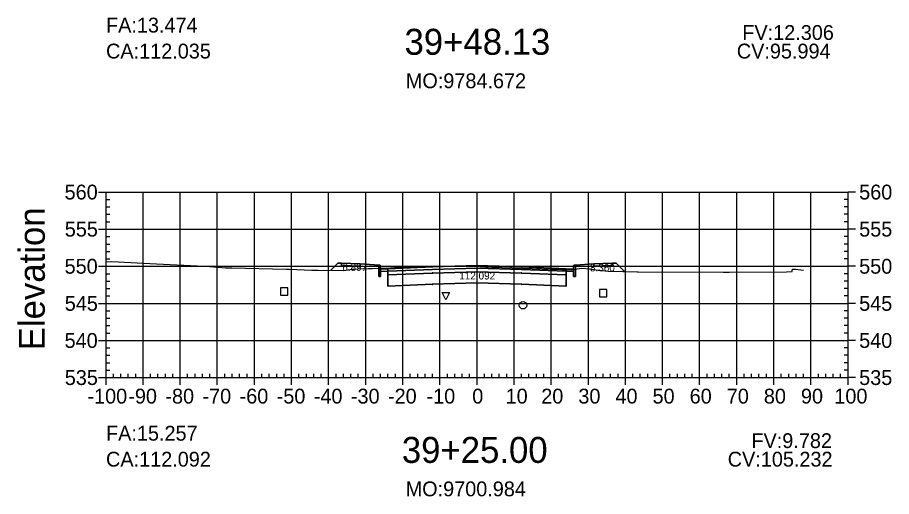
# Model space of a CAD drawing. Extents: x 704834 to 709892, y 372981 to 377533.
# Drawn here: x 707663 to 707898.6, y 372980.8 to 373109.9 of the extents above; entities that cross this region are included whole.
import ezdxf

# ---------------------------------------------------------------- set-up
doc = ezdxf.new("R2010")
doc.units = 0
for name, color, linetype in [('1', 7, 'Continuous'), ('10', 7, 'Continuous'), ('13', 7, 'Continuous'), ('14', 7, 'Continuous'), ('4', 7, 'Continuous'), ('57', 7, 'Continuous'), ('59', 7, 'Continuous'), ('60', 7, 'Continuous'), ('Default_Xsect', 7, 'Continuous'), ('Existing', 7, 'Continuous')]:
    doc.layers.add(name, color=color, linetype=linetype)

msp = doc.modelspace()

# ---------------------------------------------------------------- linework, layer by layer
for points in [[(707749.37, 373043.64), (707747.49, 373041.76)], [(707750.37, 373043.68), (707749.37, 373043.64)], [(707760.37, 373043.08), (707755.37, 373043.48)], [(707813.37, 373043.08), (707818.37, 373043.48)], [(707823.37, 373043.68), (707824.37, 373043.64)], [(707824.37, 373043.64), (707826.61, 373041.4)]]:
    msp.add_lwpolyline(points)
for points in [[(707755.37, 373043.48), (707750.37, 373043.68), (707750.37, 373043.01), (707755.37, 373042.81)], [(707760.87, 373042.08), (707760.79, 373043.08), (707760.37, 373043.08), (707760.37, 373040.08), (707760.87, 373040.08)], [(707762.87, 373042.16), (707760.87, 373042.08), (707760.87, 373041.41), (707762.87, 373041.49)], [(707786.87, 373042.33), (707798.87, 373041.97), (707810.87, 373041.49), (707810.87, 373042.16), (707798.87, 373042.64), (707786.87, 373043), (707774.87, 373042.64), (707762.87, 373042.16), (707762.87, 373041.49), (707774.87, 373041.97)], [(707786.87, 373041.33), (707798.87, 373040.97), (707810.87, 373040.49), (707810.87, 373041.49), (707798.87, 373041.97), (707786.87, 373042.33), (707774.87, 373041.97), (707762.87, 373041.49), (707762.87, 373040.49), (707774.87, 373040.97)], [(707786.82, 373042.28), (707786.92, 373042.28), (707786.92, 373042.38), (707786.82, 373042.38)], [(707810.87, 373041.49), (707812.87, 373041.41), (707812.87, 373042.08), (707810.87, 373042.16)], [(707812.87, 373040.08), (707813.37, 373040.08), (707813.37, 373043.08), (707812.96, 373043.08), (707812.87, 373042.08)], [(707818.37, 373042.81), (707823.37, 373043.01), (707823.37, 373043.68), (707818.37, 373043.48)], [(707762.82, 373040.44), (707762.92, 373040.44), (707762.92, 373040.54), (707762.82, 373040.54)], [(707786.87, 373038.33), (707798.87, 373037.97), (707810.87, 373037.49), (707810.87, 373040.49), (707798.87, 373040.97), (707786.87, 373041.33), (707774.87, 373040.97), (707762.87, 373040.49), (707762.87, 373037.49), (707774.87, 373037.97)], [(707774.82, 373040.92), (707774.92, 373040.92), (707774.92, 373041.02), (707774.82, 373041.02)], [(707786.82, 373041.28), (707786.92, 373041.28), (707786.92, 373041.38), (707786.82, 373041.38)], [(707798.82, 373040.92), (707798.92, 373040.92), (707798.92, 373041.02), (707798.82, 373041.02)], [(707810.82, 373040.44), (707810.92, 373040.44), (707810.92, 373040.54), (707810.82, 373040.54)], [(707762.82, 373037.44), (707762.92, 373037.44), (707762.92, 373037.54), (707762.82, 373037.54)], [(707774.82, 373037.92), (707774.92, 373037.92), (707774.92, 373038.02), (707774.82, 373038.02)], [(707786.82, 373038.28), (707786.92, 373038.28), (707786.92, 373038.38), (707786.82, 373038.38)], [(707798.82, 373037.92), (707798.92, 373037.92), (707798.92, 373038.02), (707798.82, 373038.02)], [(707810.82, 373037.44), (707810.92, 373037.44), (707810.92, 373037.54), (707810.82, 373037.54)]]:
    msp.add_lwpolyline(points, close=True)
at = {"layer": '1'}
for points in [[(707747.49, 373041.76), (707750.9, 373041.72), (707752.07, 373041.87), (707752.68, 373041.95), (707753.19, 373042.02), (707753.63, 373042.08), (707754.78, 373042.15), (707760.37, 373042.28), (707760.37, 373043.08), (707755.37, 373043.48), (707755.37, 373042.81), (707750.37, 373043.01), (707750.37, 373043.68), (707749.37, 373043.64)], [(707760.37, 373042.28), (707762.49, 373042.33), (707764.6, 373042.46), (707768.35, 373042.69), (707774.59, 373042.7), (707784.43, 373042.9), (707790.82, 373042.59), (707801.74, 373042.23), (707812.33, 373041.84), (707813.37, 373042.05), (707813.37, 373040.08), (707812.87, 373040.08), (707812.87, 373041.41), (707810.87, 373041.49), (707810.87, 373040.49), (707810.87, 373037.49), (707798.87, 373037.97), (707786.87, 373038.33), (707774.87, 373037.97), (707762.87, 373037.49), (707762.87, 373040.49), (707762.87, 373041.49), (707760.87, 373041.41), (707760.87, 373040.08), (707760.37, 373040.08)], [(707813.37, 373042.05), (707814.36, 373042.25), (707815.12, 373042.35), (707817.18, 373042.09), (707819.51, 373041.74), (707820.52, 373041.64), (707822.31, 373041.46), (707826.61, 373041.4), (707824.37, 373043.64), (707823.37, 373043.68), (707823.37, 373043.01), (707818.37, 373042.81), (707818.37, 373043.48), (707813.37, 373043.08)], [(707778.45, 373033.78), (707777.45, 373035.78), (707779.45, 373035.78)]]:
    msp.add_lwpolyline(points, close=True, dxfattribs=at)
at = {"layer": '10'}
msp.add_lwpolyline([(707733.91, 373035.03), (707735.91, 373035.03), (707735.91, 373037.03), (707733.91, 373037.03)], close=True, dxfattribs=at)
at = {"layer": '13'}
msp.add_circle((707799.26, 373032.31), 1, dxfattribs=at)
at = {"layer": '14'}
for points in [[(707762.87, 373042.16), (707762.87, 373042.21), (707762.87, 373042.16), (707762.82, 373042.16), (707762.87, 373042.16), (707762.87, 373042.11), (707762.87, 373042.16), (707762.92, 373042.16)], [(707774.87, 373042.64), (707774.87, 373042.69), (707774.87, 373042.64), (707774.82, 373042.64), (707774.87, 373042.64), (707774.87, 373042.59), (707774.87, 373042.64), (707774.92, 373042.64)], [(707786.87, 373043), (707786.87, 373043.05), (707786.87, 373043), (707786.82, 373043), (707786.87, 373043), (707786.87, 373042.95), (707786.87, 373043), (707786.92, 373043)], [(707798.87, 373042.64), (707798.87, 373042.69), (707798.87, 373042.64), (707798.82, 373042.64), (707798.87, 373042.64), (707798.87, 373042.59), (707798.87, 373042.64), (707798.92, 373042.64)], [(707810.87, 373042.16), (707810.87, 373042.21), (707810.87, 373042.16), (707810.82, 373042.16), (707810.87, 373042.16), (707810.87, 373042.11), (707810.87, 373042.16), (707810.92, 373042.16)], [(707747.49, 373041.76), (707747.49, 373041.81), (707747.49, 373041.76), (707747.44, 373041.76), (707747.49, 373041.76), (707747.49, 373041.71), (707747.49, 373041.76), (707747.54, 373041.76)], [(707826.61, 373041.4), (707826.61, 373041.45), (707826.61, 373041.4), (707826.56, 373041.4), (707826.61, 373041.4), (707826.61, 373041.35), (707826.61, 373041.4), (707826.66, 373041.4)]]:
    msp.add_lwpolyline(points, dxfattribs=at)
at = {"layer": '4'}
msp.add_lwpolyline([(707819.84, 373034.6), (707821.84, 373034.6), (707821.84, 373036.6), (707819.84, 373036.6)], close=True, dxfattribs=at)
at = {"layer": '57'}
for p, q in [((707684.87, 373062.82), (707686.87, 373062.82)), ((707686.87, 373062.82), (707886.87, 373062.82)), ((707686.87, 373012.82), (707686.87, 373062.82)), ((707686.87, 373012.82), (707686.87, 373062.82)), ((707696.87, 373012.82), (707696.87, 373062.82)), ((707706.87, 373012.82), (707706.87, 373062.82)), ((707716.87, 373012.82), (707716.87, 373062.82)), ((707726.87, 373012.82), (707726.87, 373062.82)), ((707736.87, 373012.82), (707736.87, 373062.82)), ((707746.87, 373012.82), (707746.87, 373062.82)), ((707756.87, 373012.82), (707756.87, 373062.82)), ((707766.87, 373012.82), (707766.87, 373062.82)), ((707776.87, 373012.82), (707776.87, 373062.82)), ((707786.87, 373012.82), (707786.87, 373062.82)), ((707796.87, 373012.82), (707796.87, 373062.82)), ((707806.87, 373012.82), (707806.87, 373062.82)), ((707816.87, 373012.82), (707816.87, 373062.82)), ((707826.87, 373012.82), (707826.87, 373062.82)), ((707836.87, 373012.82), (707836.87, 373062.82)), ((707846.87, 373012.82), (707846.87, 373062.82)), ((707856.87, 373012.82), (707856.87, 373062.82)), ((707866.87, 373012.82), (707866.87, 373062.82)), ((707876.87, 373012.82), (707876.87, 373062.82)), ((707886.87, 373012.82), (707886.87, 373062.82)), ((707886.87, 373012.82), (707886.87, 373062.82)), ((707888.87, 373062.82), (707886.87, 373062.82)), ((707686.87, 373060.82), (707687.87, 373060.82)), ((707686.87, 373058.82), (707687.87, 373058.82)), ((707886.87, 373060.82), (707885.87, 373060.82)), ((707886.87, 373058.82), (707885.87, 373058.82)), ((707686.87, 373056.82), (707687.87, 373056.82)), ((707886.87, 373056.82), (707885.87, 373056.82)), ((707686.87, 373054.82), (707687.87, 373054.82)), ((707886.87, 373054.82), (707885.87, 373054.82)), ((707684.87, 373052.82), (707686.87, 373052.82)), ((707686.87, 373052.82), (707886.87, 373052.82)), ((707888.87, 373052.82), (707886.87, 373052.82)), ((707686.87, 373050.82), (707687.87, 373050.82)), ((707886.87, 373050.82), (707885.87, 373050.82)), ((707686.87, 373048.82), (707687.87, 373048.82)), ((707686.87, 373046.82), (707687.87, 373046.82)), ((707886.87, 373048.82), (707885.87, 373048.82)), ((707886.87, 373046.82), (707885.87, 373046.82)), ((707686.87, 373044.82), (707687.87, 373044.82)), ((707886.87, 373044.82), (707885.87, 373044.82)), ((707684.87, 373042.82), (707686.87, 373042.82)), ((707686.87, 373042.82), (707886.87, 373042.82)), ((707888.87, 373042.82), (707886.87, 373042.82)), ((707686.87, 373040.82), (707687.87, 373040.82)), ((707886.87, 373040.82), (707885.87, 373040.82)), ((707686.87, 373038.82), (707687.87, 373038.82)), ((707886.87, 373038.82), (707885.87, 373038.82)), ((707686.87, 373036.82), (707687.87, 373036.82)), ((707886.87, 373036.82), (707885.87, 373036.82)), ((707684.87, 373032.82), (707686.87, 373032.82)), ((707686.87, 373034.82), (707687.87, 373034.82)), ((707686.87, 373032.82), (707886.87, 373032.82)), ((707886.87, 373034.82), (707885.87, 373034.82)), ((707888.87, 373032.82), (707886.87, 373032.82)), ((707686.87, 373030.82), (707687.87, 373030.82)), ((707886.87, 373030.82), (707885.87, 373030.82)), ((707686.87, 373028.82), (707687.87, 373028.82)), ((707886.87, 373028.82), (707885.87, 373028.82)), ((707686.87, 373026.82), (707687.87, 373026.82)), ((707886.87, 373026.82), (707885.87, 373026.82)), ((707686.87, 373024.82), (707687.87, 373024.82)), ((707886.87, 373024.82), (707885.87, 373024.82)), ((707684.87, 373022.82), (707686.87, 373022.82)), ((707686.87, 373022.82), (707886.87, 373022.82)), ((707686.87, 373020.82), (707687.87, 373020.82)), ((707886.87, 373020.82), (707885.87, 373020.82)), ((707888.87, 373022.82), (707886.87, 373022.82)), ((707686.87, 373018.82), (707687.87, 373018.82)), ((707886.87, 373018.82), (707885.87, 373018.82)), ((707686.87, 373016.82), (707687.87, 373016.82)), ((707886.87, 373016.82), (707885.87, 373016.82)), ((707686.87, 373014.82), (707687.87, 373014.82)), ((707688.87, 373012.82), (707688.87, 373013.82)), ((707690.87, 373012.82), (707690.87, 373013.82)), ((707692.87, 373012.82), (707692.87, 373013.82)), ((707694.87, 373012.82), (707694.87, 373013.82)), ((707698.87, 373012.82), (707698.87, 373013.82)), ((707700.87, 373012.82), (707700.87, 373013.82)), ((707702.87, 373012.82), (707702.87, 373013.82)), ((707704.87, 373012.82), (707704.87, 373013.82)), ((707708.87, 373012.82), (707708.87, 373013.82)), ((707710.87, 373012.82), (707710.87, 373013.82)), ((707712.87, 373012.82), (707712.87, 373013.82)), ((707714.87, 373012.82), (707714.87, 373013.82)), ((707718.87, 373012.82), (707718.87, 373013.82)), ((707720.87, 373012.82), (707720.87, 373013.82)), ((707722.87, 373012.82), (707722.87, 373013.82)), ((707724.87, 373012.82), (707724.87, 373013.82)), ((707728.87, 373012.82), (707728.87, 373013.82)), ((707730.87, 373012.82), (707730.87, 373013.82)), ((707732.87, 373012.82), (707732.87, 373013.82)), ((707734.87, 373012.82), (707734.87, 373013.82)), ((707738.87, 373012.82), (707738.87, 373013.82)), ((707740.87, 373012.82), (707740.87, 373013.82)), ((707742.87, 373012.82), (707742.87, 373013.82)), ((707744.87, 373012.82), (707744.87, 373013.82)), ((707748.87, 373012.82), (707748.87, 373013.82)), ((707750.87, 373012.82), (707750.87, 373013.82)), ((707752.87, 373012.82), (707752.87, 373013.82)), ((707754.87, 373012.82), (707754.87, 373013.82)), ((707758.87, 373012.82), (707758.87, 373013.82)), ((707760.87, 373012.82), (707760.87, 373013.82)), ((707762.87, 373012.82), (707762.87, 373013.82)), ((707764.87, 373012.82), (707764.87, 373013.82)), ((707768.87, 373012.82), (707768.87, 373013.82)), ((707770.87, 373012.82), (707770.87, 373013.82)), ((707772.87, 373012.82), (707772.87, 373013.82)), ((707774.87, 373012.82), (707774.87, 373013.82)), ((707778.87, 373012.82), (707778.87, 373013.82)), ((707780.87, 373012.82), (707780.87, 373013.82)), ((707782.87, 373012.82), (707782.87, 373013.82)), ((707784.87, 373012.82), (707784.87, 373013.82)), ((707788.87, 373012.82), (707788.87, 373013.82)), ((707790.87, 373012.82), (707790.87, 373013.82)), ((707792.87, 373012.82), (707792.87, 373013.82)), ((707794.87, 373012.82), (707794.87, 373013.82)), ((707798.87, 373012.82), (707798.87, 373013.82)), ((707800.87, 373012.82), (707800.87, 373013.82)), ((707802.87, 373012.82), (707802.87, 373013.82)), ((707804.87, 373012.82), (707804.87, 373013.82)), ((707808.87, 373012.82), (707808.87, 373013.82)), ((707810.87, 373012.82), (707810.87, 373013.82)), ((707812.87, 373012.82), (707812.87, 373013.82)), ((707814.87, 373012.82), (707814.87, 373013.82)), ((707818.87, 373012.82), (707818.87, 373013.82)), ((707820.87, 373012.82), (707820.87, 373013.82)), ((707822.87, 373012.82), (707822.87, 373013.82)), ((707824.87, 373012.82), (707824.87, 373013.82)), ((707828.87, 373012.82), (707828.87, 373013.82)), ((707830.87, 373012.82), (707830.87, 373013.82)), ((707832.87, 373012.82), (707832.87, 373013.82)), ((707834.87, 373012.82), (707834.87, 373013.82)), ((707838.87, 373012.82), (707838.87, 373013.82)), ((707840.87, 373012.82), (707840.87, 373013.82)), ((707842.87, 373012.82), (707842.87, 373013.82)), ((707844.87, 373012.82), (707844.87, 373013.82)), ((707848.87, 373012.82), (707848.87, 373013.82)), ((707850.87, 373012.82), (707850.87, 373013.82)), ((707852.87, 373012.82), (707852.87, 373013.82)), ((707854.87, 373012.82), (707854.87, 373013.82)), ((707858.87, 373012.82), (707858.87, 373013.82)), ((707860.87, 373012.82), (707860.87, 373013.82)), ((707862.87, 373012.82), (707862.87, 373013.82)), ((707864.87, 373012.82), (707864.87, 373013.82)), ((707868.87, 373012.82), (707868.87, 373013.82)), ((707870.87, 373012.82), (707870.87, 373013.82)), ((707872.87, 373012.82), (707872.87, 373013.82)), ((707874.87, 373012.82), (707874.87, 373013.82)), ((707878.87, 373012.82), (707878.87, 373013.82)), ((707880.87, 373012.82), (707880.87, 373013.82)), ((707882.87, 373012.82), (707882.87, 373013.82)), ((707884.87, 373012.82), (707884.87, 373013.82)), ((707886.87, 373014.82), (707885.87, 373014.82)), ((707684.87, 373012.82), (707686.87, 373012.82)), ((707686.87, 373012.82), (707886.87, 373012.82)), ((707686.87, 373012.82), (707886.87, 373012.82)), ((707686.87, 373010.82), (707686.87, 373012.82)), ((707696.87, 373010.82), (707696.87, 373012.82)), ((707706.87, 373010.82), (707706.87, 373012.82)), ((707716.87, 373010.82), (707716.87, 373012.82)), ((707726.87, 373010.82), (707726.87, 373012.82)), ((707736.87, 373010.82), (707736.87, 373012.82)), ((707746.87, 373010.82), (707746.87, 373012.82)), ((707756.87, 373010.82), (707756.87, 373012.82)), ((707766.87, 373010.82), (707766.87, 373012.82)), ((707776.87, 373010.82), (707776.87, 373012.82)), ((707786.87, 373010.82), (707786.87, 373012.82)), ((707796.87, 373010.82), (707796.87, 373012.82)), ((707806.87, 373010.82), (707806.87, 373012.82)), ((707816.87, 373010.82), (707816.87, 373012.82)), ((707826.87, 373010.82), (707826.87, 373012.82)), ((707836.87, 373010.82), (707836.87, 373012.82)), ((707846.87, 373010.82), (707846.87, 373012.82)), ((707856.87, 373010.82), (707856.87, 373012.82)), ((707866.87, 373010.82), (707866.87, 373012.82)), ((707876.87, 373010.82), (707876.87, 373012.82)), ((707886.87, 373010.82), (707886.87, 373012.82)), ((707888.87, 373012.82), (707886.87, 373012.82))]:
    msp.add_line(p, q, dxfattribs=at)
at = {"layer": 'Default_Xsect'}
msp.add_lwpolyline([(707747.49, 373041.76), (707749.37, 373043.64), (707750.37, 373043.68), (707755.37, 373043.48), (707760.37, 373043.08), (707760.79, 373043.08), (707760.87, 373042.08), (707762.87, 373042.16), (707774.87, 373042.64), (707786.87, 373043), (707798.87, 373042.64), (707810.87, 373042.16), (707812.87, 373042.08), (707812.96, 373043.08), (707813.37, 373043.08), (707818.37, 373043.48), (707823.37, 373043.68), (707824.37, 373043.64), (707826.61, 373041.4)], dxfattribs=at)
at = {"layer": 'Existing'}
msp.add_lwpolyline([(707686.87, 373044.04), (707688.46, 373044.1), (707698.64, 373043.56), (707713.33, 373042.89), (707714.05, 373042.83), (707714.85, 373042.76), (707715.81, 373042.67), (707716.92, 373042.57), (707718.12, 373042.49), (707719.04, 373042.44), (707719.94, 373042.41), (707720.78, 373042.39), (707735.46, 373042.02), (707736.22, 373042), (707742.37, 373041.8), (707743.23, 373041.75), (707743.98, 373041.8), (707750.9, 373041.72), (707752.07, 373041.87), (707752.68, 373041.95), (707753.19, 373042.02), (707753.63, 373042.08), (707754.78, 373042.15), (707762.49, 373042.33), (707764.6, 373042.46), (707768.35, 373042.69), (707774.59, 373042.7), (707784.43, 373042.9), (707790.82, 373042.59), (707801.74, 373042.23), (707812.33, 373041.84), (707814.36, 373042.25), (707815.12, 373042.35), (707817.18, 373042.09), (707819.51, 373041.74), (707820.52, 373041.64), (707822.31, 373041.46), (707830.07, 373041.36), (707830.26, 373041.36), (707853.23, 373041.21), (707854.05, 373041.19), (707854.79, 373041.19), (707870.31, 373041.29), (707871.8, 373041.4), (707871.84, 373041.56), (707871.92, 373042.08), (707872.72, 373042.08), (707874.84, 373041.8)], dxfattribs=at)

# ---------------------------------------------------------------- texts
for s, p in [('CA:112.035', (707686.87, 373098.82)), ('CV:95.994', (707856.89, 373098.82)), ('CA:112.092', (707686.87, 372988.82)), ('CV:105.232', (707854.44, 372988.82))]:
    msp.add_text(s, height=4).set_placement(p)
at = {"layer": '1'}
for s, p in [('39+48.13', (707767.32, 373099.82)), ('39+25.00', (707766.6, 372989.82))]:
    msp.add_text(s, height=7, dxfattribs=at).set_placement(p)
at = {"layer": '14'}
for p in [(707750.34, 373043.63), (707750.34, 373042.96), (707755.34, 373042.76), (707818.34, 373042.76), (707823.34, 373043.63), (707823.34, 373042.96)]:
    msp.add_text('+', height=0.1, dxfattribs=at).set_placement(p)
at = {"layer": '57'}
for s, p in [('560', (707675.7, 373060.82)), ('560', (707889.87, 373060.82)), ('555', (707675.75, 373050.82)), ('555', (707889.87, 373050.82)), ('550', (707675.7, 373040.82)), ('550', (707889.87, 373040.82)), ('545', (707675.75, 373030.82)), ('545', (707889.87, 373030.82)), ('540', (707675.7, 373020.82)), ('540', (707889.87, 373020.82)), ('535', (707675.75, 373010.82)), ('535', (707889.87, 373010.82)), ('-100', (707681.86, 373005.82)), ('-90', (707692.87, 373005.82)), ('-80', (707702.87, 373005.82)), ('-70', (707712.87, 373005.82)), ('-60', (707722.87, 373005.82)), ('-50', (707732.87, 373005.82)), ('-40', (707742.87, 373005.82)), ('-30', (707752.87, 373005.82)), ('-20', (707762.87, 373005.82)), ('-10', (707773.26, 373005.82)), ('0', (707785.58, 373005.82)), ('10', (707794.57, 373005.82)), ('20', (707804.18, 373005.82)), ('30', (707814.18, 373005.82)), ('40', (707824.18, 373005.82)), ('50', (707834.18, 373005.82)), ('60', (707844.18, 373005.82)), ('70', (707854.18, 373005.82)), ('80', (707864.18, 373005.82)), ('90', (707874.18, 373005.82)), ('100', (707883.17, 373005.82))]:
    msp.add_text(s, height=4, dxfattribs=at).set_placement(p)
at = {"layer": '59'}
for s, height, p in [('FA:13.474', 4, (707686.87, 373105.82)), ('FV:12.306', 4, (707858.37, 373103.82)), ('MO:9784.672', 4, (707767.68, 373090.82)), ('6.897', 2, (707750.56, 373041.58)), ('8.360', 2, (707817.32, 373041.44)), ('112.092', 2, (707782.08, 373039.26)), ('FA:15.257', 4, (707686.87, 372995.82)), ('FV:9.782', 4, (707860.83, 372993.82)), ('MO:9700.984', 4, (707767.63, 372980.82))]:
    msp.add_text(s, height=height, dxfattribs=at).set_placement(p)
at = {"layer": '60'}
msp.add_text('Elevation', height=7, rotation=90, dxfattribs=at).set_placement((707670.37, 373020.18))

doc.saveas('drawing.dxf')
